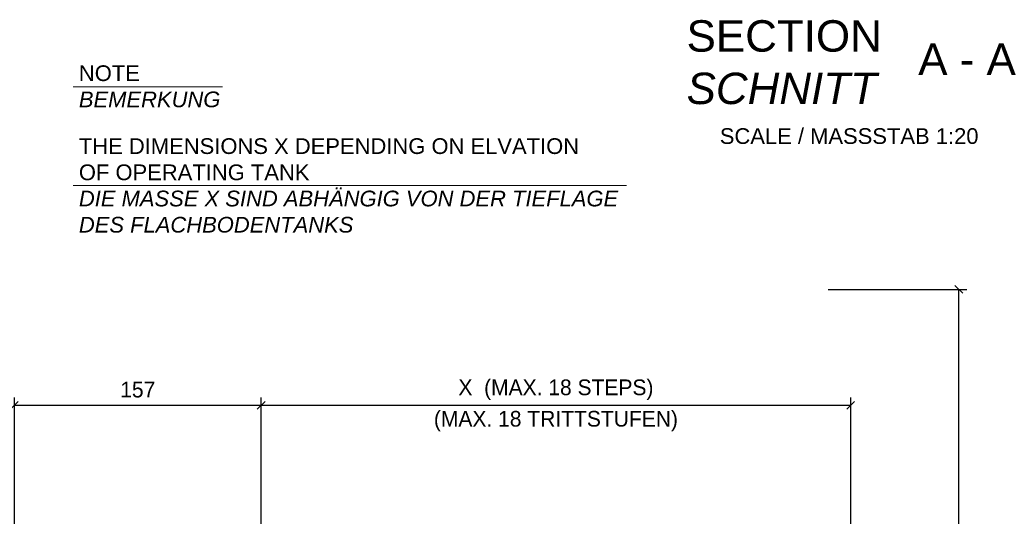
# Model space of a CAD drawing. Header units: millimetres. Extents: x -6179 to 46156, y -8419 to 8561.
# Tile 501 of 508: x 1393 to 7657, y 5223 to 8383. Entities that reach past the tile are written whole.
import ezdxf

# ---------------------------------------------------------------- set-up
doc = ezdxf.new("R2010")
doc.units = ezdxf.units.MM
doc.layers.add('Bemaßung', color=7, linetype='Continuous', lineweight=9)
for name, color, linetype in [('Beschriftung', 7, 'Continuous'), ('POL_Bema', 7, 'Continuous'), ('Text', 7, 'Continuous')]:
    doc.layers.add(name, color=color, linetype=linetype)
doc.styles.add('Arial_Standard', font='arial.ttf')
doc.styles.add('LBB3.5M1000', font='isocp.shx', dxfattribs={"height": 3.5})
doc.dimstyles.new('DIN', dxfattribs={"dimtxt": 2.5, "dimasz": 2.5, "dimexe": 1.25, "dimexo": 0.625, "dimtad": 1, "dimtih": 1, "dimdec": 4, "dimdsep": 46, "dimlunit": 6, "dimtxsty": 'Standard', "dimcen": 2.5, "dimadec": 0, "dimazin": 0, "dimtfac": 1, "dimtdec": 4, "dimtmove": 0, "dimatfit": 3, "dimfxl": 0, "dimtvp": 1, "dimtolj": 1, "dimtzin": 0, "dimarcsym": 0})

# ---------------------------------------------------------------- blocks, each defined once
blk = doc.blocks.new('_Oblique')
at = {"layer": 'POL_Bema', "color": 0, "lineweight": -2}
blk.add_line((-0.5, -0.5), (0.5, 0.5), dxfattribs=at)
blk = doc.blocks.new('*D47')
at = {"layer": 'Bemaßung', "color": 0, "lineweight": -2, "transparency": 16777216}
for p, q in [((1359.4, 4967.2), (1359.4, 5978.7)), ((2929.4, 4967.2), (2929.4, 5978.7)), ((2929.4, 5928.7), (1359.4, 5928.7))]:
    blk.add_line(p, q, dxfattribs=at)
at = {"layer": 'DEFPOINTS', "color": 0, "transparency": 16777216}
for p in [(1359.4, 5928.7), (1359.4, 3667.2), (2929.4, 3667.2)]:
    blk.add_point(p, dxfattribs=at)
at = {"layer": 'Bemaßung', "color": 0, "lineweight": -2, "transparency": 16777216, "xscale": 50, "yscale": 50, "zscale": 50, "rotation": 180}
blk.add_blockref('_Oblique', (1359.4, 5928.7), dxfattribs=at)
at = {"layer": 'Bemaßung', "color": 0, "lineweight": -2, "transparency": 16777216, "xscale": 50, "yscale": 50, "zscale": 50}
blk.add_blockref('_Oblique', (2929.4, 5928.7), dxfattribs=at)
at = {"layer": 'Bemaßung', "color": 0, "transparency": 16777216, "insert": (2144.4, 6028.7), "char_height": 100, "attachment_point": 5}
blk.add_mtext('\\A1;157', dxfattribs=at)
blk = doc.blocks.new('*D48')
at = {"layer": 'Bemaßung', "color": 0, "lineweight": -2, "transparency": 16777216}
for p, q in [((2929.4, 4967.2), (2929.4, 5978.7)), ((6679.4, 1967.2), (6679.4, 5978.7)), ((6679.4, 5928.7), (2929.4, 5928.7))]:
    blk.add_line(p, q, dxfattribs=at)
at = {"layer": 'DEFPOINTS', "color": 0, "transparency": 16777216}
for p in [(2929.4, 5928.7), (2929.4, 3667.2), (6679.4, 667.2)]:
    blk.add_point(p, dxfattribs=at)
at = {"layer": 'Bemaßung', "color": 0, "lineweight": -2, "transparency": 16777216, "xscale": 50, "yscale": 50, "zscale": 50, "rotation": 180}
blk.add_blockref('_Oblique', (2929.4, 5928.7), dxfattribs=at)
at = {"layer": 'Bemaßung', "color": 0, "lineweight": -2, "transparency": 16777216, "xscale": 50, "yscale": 50, "zscale": 50}
blk.add_blockref('_Oblique', (6679.4, 5928.7), dxfattribs=at)
at = {"layer": 'Bemaßung', "color": 0, "transparency": 16777216, "char_height": 100, "attachment_point": 5}
for s, insert in [('\\A1;X  (MAX. 18 STEPS) ', (4804.4, 6028.7)), ('\\A1;(MAX. 18 TRITTSTUFEN)', (4804.4, 5828.7))]:
    blk.add_mtext(s, dxfattribs=dict(at, insert=insert))
blk = doc.blocks.new('*D52')
at = {"layer": 'Bemaßung', "color": 0, "lineweight": -2, "transparency": 16777216}
for p, q in [((6536.7, 6667.2), (7417.7, 6667.2)), ((7367.7, 467.2), (7367.7, 6667.2)), ((7267.7, 467.2), (7317.7, 467.2))]:
    blk.add_line(p, q, dxfattribs=at)
at = {"layer": 'DEFPOINTS', "color": 0, "transparency": 16777216}
for p in [(6436.7, 6667.2), (7367.7, 6667.2), (7367.7, 467.2)]:
    blk.add_point(p, dxfattribs=at)
at = {"layer": 'Bemaßung', "color": 0, "lineweight": -2, "transparency": 16777216, "xscale": 50, "yscale": 50, "zscale": 50}
for p, rotation in [((7367.7, 6667.2), 90), ((7367.7, 467.2), 270)]:
    blk.add_blockref('_Oblique', p, dxfattribs=dict(at, rotation=rotation))
at = {"layer": 'Bemaßung', "color": 0, "transparency": 16777216, "insert": (7267.7, 3567.2), "char_height": 100, "attachment_point": 5, "rotation": 90}
blk.add_mtext('\\A1;X', dxfattribs=at)

msp = doc.modelspace()

# ---------------------------------------------------------------- linework, layer by layer
at = {"layer": 'Text', "lineweight": 9}
for p, q in [((1733.56217, 7955.76585), (2683.60902, 7955.76585)), ((1733.56217, 7328.58952), (5254.17996, 7328.58952))]:
    msp.add_line(p, q, dxfattribs=at)

# ---------------------------------------------------------------- texts
at = {"insert": (5846.88658, 7692.38456), "char_height": 100, "attachment_point": 1, "style": 'LBB3.5M1000'}
msp.add_mtext_dynamic_manual_height_columns('{\\fArial|b0|i0|c0|p34;SCALE / MASSSTAB 1:20}', width=1846.9516857, gutter_width=17.5, heights=[0], dxfattribs=at)
at = {"layer": 'Beschriftung', "char_height": 200, "attachment_point": 1, "style": 'LBB3.5M1000'}
for s, insert, width in [('{\\fArial|b0|i0|c0|p34;SECTION\\P\\fArial|b0|i1|c0|p34;SCHNITT}', (5635.70519, 8379.32531), 1238.3896454), ('{\\fArial|b0|i0|c0|p34;A - A}', (7109.1177, 8231.73454), 665.3434054)]:
    msp.add_mtext(s, dxfattribs=dict(at, insert=insert, width=width))
at = {"layer": 'Text', "char_height": 100, "attachment_point": 4, "style": 'Arial_Standard'}
for s, insert, width in [('NOTE\\P{\\fArial|b0|i1|c0|p34;BEMERKUNG}', (1769.74666, 7958.42708), 3165.4344), ('THE DIMENSIONS X DEPENDING ON ELVATION\\POF OPERATING TANK\\P{\\fArial|b0|i1|c0|p34;DIE MASSE X SIND ABHÄNGIG VON DER TIEFLAGE\\PDES FLACHBODENTANKS}', (1769.74666, 7327.70462), 3545.8033302)]:
    msp.add_mtext(s, dxfattribs=dict(at, insert=insert, width=width))

# ---------------------------------------------------------------- dimensions: what is measured, and where the dimension line sits
at = {"layer": 'Bemaßung'}
dim = msp.add_linear_dim(base=(7367.67329, 6667.207), p1=(7367.67329, 467.207), p2=(6436.69882, 6667.207), angle=90, text='X', dimstyle='DIN', override={"dimscale": 100, "dimtxt": 1, "dimasz": 0.5, "dimexe": 0.5, "dimexo": 1, "dimgap": 0.5, "dimtih": 0, "dimdec": 2, "dimblk1": 'Oblique', "dimblk2": 'Oblique', "dimsah": 1, "dimtmove": 2}, dxfattribs=at)
dim.commit()
dim.dimension.update_dxf_attribs({"geometry": '*D52', "text_midpoint": (7267.67329, 3567.207)})
for base, p1, p2, text, picture, middle in [((2929.38052, 5928.69125), (6679.38052, 667.207), (2929.38052, 3667.207), 'X  (MAX. 18 STEPS) \\X (MAX. 18 TRITTSTUFEN)', '*D48', (4804.38052, 5928.69125)), ((1359.38052, 5928.69125), (2929.38052, 3667.207), (1359.38052, 3667.207), '157', '*D47', (2144.38052, 6028.69125))]:
    dim = msp.add_linear_dim(base=base, p1=p1, p2=p2, text=text, dimstyle='DIN', override={"dimscale": 100, "dimtxt": 1, "dimasz": 0.5, "dimexe": 0.5, "dimexo": 13, "dimgap": 0.5, "dimtih": 0, "dimdec": 2, "dimblk1": 'Oblique', "dimblk2": 'Oblique', "dimsah": 1, "dimtmove": 2}, dxfattribs=at)
    dim.commit()
    dim.dimension.update_dxf_attribs({"geometry": picture, "text_midpoint": middle})

doc.saveas('drawing.dxf')
